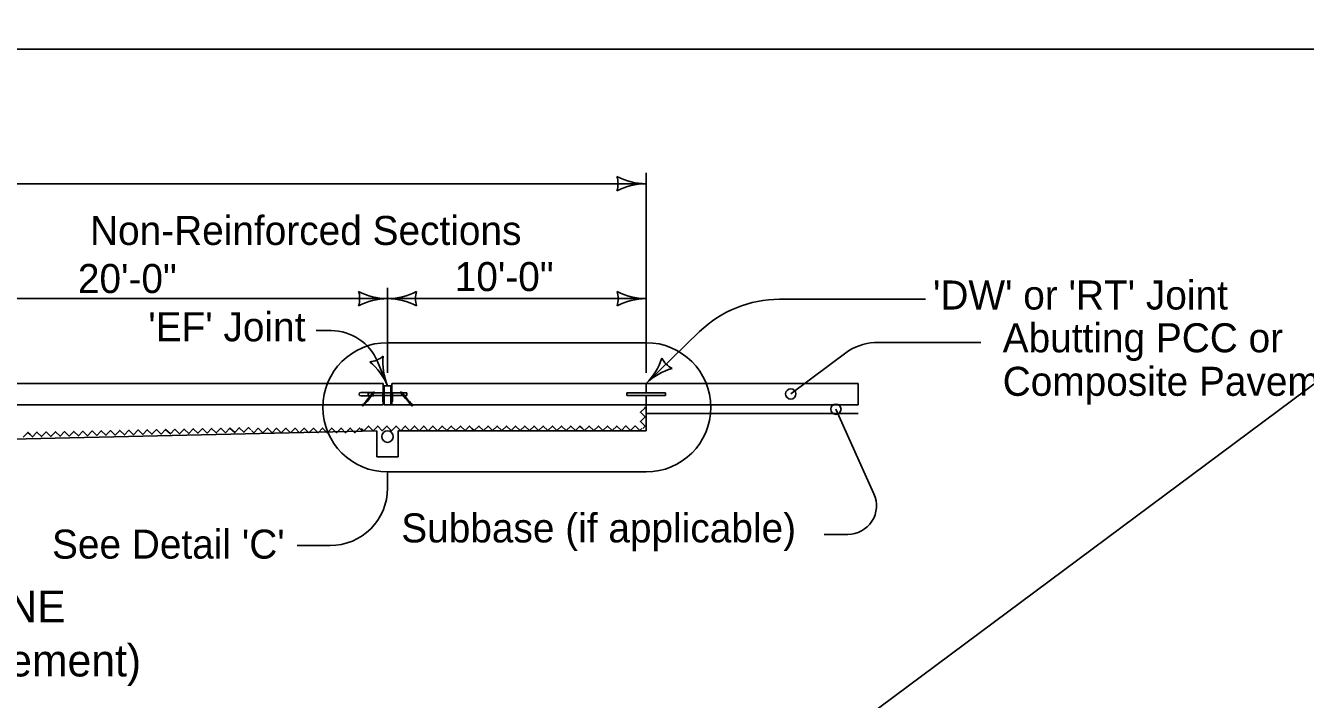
# Model space of a CAD drawing. Extents: x 8925 to 81668, y 4369 to 11918.
# Drawn here: x 14969 to 15851, y 6286 to 6750 of the extents above; entities that cross this region are included whole.
import ezdxf

# ---------------------------------------------------------------- set-up
doc = ezdxf.new("R2010")
doc.units = 0
for name, color, linetype in [('dsnShtPlotShapeBatchPrint', 7, 'Continuous'), ('dsnStdBlock', 7, 'Continuous'), ('dsnStdBorder', 7, 'Continuous'), ('Level 3', 7, 'Continuous'), ('Level 5', 7, 'Continuous'), ('SheetBorder', 7, 'Continuous')]:
    doc.layers.add(name, color=color, linetype=linetype)

msp = doc.modelspace()

# ---------------------------------------------------------------- linework, layer by layer
at = {"layer": 'dsnShtPlotShapeBatchPrint'}
for p, q in [((14056.97, 6641.26), (15396.44, 6641.26)), ((15396.44, 6511.06), (15396.44, 6648.69)), ((14861.84, 6562.06), (15218.24, 6562.06)), ((15218.24, 6511.06), (15218.24, 6569.49)), ((15218.24, 6562.06), (15396.44, 6562.06)), ((15488.4, 6561.6), (15589.08, 6561.6)), ((15168.97, 6540.03), (15179.31, 6540.03)), ((15396.44, 6503.64), (15433.33, 6539.32)), ((15218.24, 6531.73), (15396.44, 6531.73)), ((15556.51, 6531.9), (15627.12, 6531.9)), ((15535.94, 6526.14), (15496.08, 6496.38)), ((15553.47, 6427.57), (15527.23, 6485.87)), ((15218.24, 6442.63), (15218.24, 6431.53)), ((15218.24, 6442.63), (15396.44, 6442.63)), ((15519.19, 6399.65), (15535.42, 6399.65)), ((15156, 6391.93), (15178.64, 6391.93))]:
    msp.add_line(p, q, dxfattribs=at)
for centre, radius, start, end in [((15488.4, 6482.4), 79.2, 90, 134.04978), ((15179.32, 6505.38), 34.65, 22.59071, 90), ((15218.24, 6487.18), 44.55, 90, 270), ((15396.44, 6487.18), 44.55, 270, 90), ((15556.51, 6492.3), 39.6, 90, 121.29536), ((15178.64, 6431.54), 39.6, 270, 360), ((15535.42, 6419.45), 19.8, 270, 24.23803)]:
    msp.add_arc(centre, radius, start, end, dxfattribs=at)
at = {"layer": 'dsnStdBlock'}
msp.add_lwpolyline([(13703.02, 6733.91), (16838.02, 6733.91), (16838.02, 4723.91), (13703.02, 4723.91)], close=True, dxfattribs=at)
at = {"layer": 'dsnStdBorder'}
for p, q in [((15211.3, 6518.69), (15218.24, 6502.03)), ((14059.94, 6503.64), (15214.85, 6503.64)), ((15214.85, 6503.64), (14861.84, 6503.64)), ((15215.27, 6497.12), (15215.27, 6503.22)), ((15215.27, 6493.3), (15215.27, 6503.22)), ((15215.27, 6502.03), (15215.86, 6502.03)), ((15215.32, 6502.03), (15215.32, 6493.3)), ((15215.39, 6502.03), (15215.39, 6493.3)), ((15215.44, 6502.03), (15215.44, 6493.3)), ((15215.51, 6502.03), (15215.51, 6493.3)), ((15215.56, 6502.03), (15215.56, 6493.3)), ((15215.62, 6502.03), (15215.62, 6493.3)), ((15215.68, 6502.03), (15215.68, 6493.3)), ((15215.74, 6502.03), (15215.74, 6493.3)), ((15215.8, 6502.03), (15215.8, 6493.3)), ((15220.61, 6502.03), (15215.86, 6502.03)), ((15215.86, 6502.03), (15215.86, 6497.1)), ((15220.61, 6497.1), (15220.61, 6502.03)), ((15220.61, 6502.03), (15221.21, 6502.03)), ((15220.67, 6502.03), (15220.67, 6493.3)), ((15220.73, 6502.03), (15220.73, 6493.3)), ((15220.79, 6502.03), (15220.79, 6493.3)), ((15220.85, 6502.03), (15220.85, 6493.3)), ((15220.91, 6502.03), (15220.91, 6493.3)), ((15220.97, 6502.03), (15220.97, 6493.3)), ((15221.03, 6502.03), (15221.03, 6493.3)), ((15221.09, 6502.03), (15221.09, 6493.3)), ((15221.14, 6502.03), (15221.14, 6493.3)), ((15221.21, 6503.22), (15221.21, 6497.1)), ((15221.21, 6493.3), (15221.21, 6503.22)), ((15396.44, 6503.64), (15221.62, 6503.64)), ((15221.62, 6503.64), (15396.44, 6503.64)), ((15396.44, 6497.14), (15396.44, 6503.64)), ((15396.44, 6503.64), (15396.44, 6497.14)), ((15396.44, 6503.64), (15542.62, 6503.64)), ((15542.62, 6503.64), (15542.62, 6488.79)), ((15199.82, 6497.4), (15208.39, 6497.4)), ((15199.82, 6495.02), (15206.39, 6495.02)), ((15204.95, 6493.3), (15203.2, 6491.21)), ((15205.88, 6493.3), (15204.12, 6491.21)), ((15204.87, 6495.32), (15204.87, 6497.1)), ((15204.87, 6497.1), (15208.14, 6497.1)), ((15204.87, 6495.32), (15206.64, 6495.32)), ((15208.63, 6497.69), (15204.95, 6493.3)), ((15205.88, 6493.3), (15209.18, 6497.23)), ((15207.32, 6495.02), (15208.73, 6495.02)), ((15207.57, 6495.32), (15214.91, 6495.32)), ((15208.73, 6495.32), (15208.73, 6495.02)), ((15209.07, 6497.1), (15214.91, 6497.1)), ((15214.91, 6491.16), (15214.91, 6497.1)), ((15214.91, 6491.16), (15214.91, 6497.1)), ((15215.09, 6497.28), (15215.09, 6497.28)), ((15215.27, 6491.21), (15215.27, 6493.3)), ((15215.32, 6493.3), (15215.32, 6491.21)), ((15215.39, 6493.3), (15215.39, 6491.21)), ((15215.44, 6493.3), (15215.44, 6491.21)), ((15215.51, 6493.3), (15215.51, 6491.21)), ((15215.56, 6493.3), (15215.56, 6491.21)), ((15215.62, 6493.3), (15215.62, 6491.21)), ((15215.68, 6493.3), (15215.68, 6491.21)), ((15215.74, 6493.3), (15215.74, 6491.21)), ((15215.8, 6493.3), (15215.8, 6491.21)), ((15215.86, 6497.1), (15215.86, 6495.32)), ((15215.86, 6497.1), (15220.61, 6497.1)), ((15215.86, 6495.32), (15220.61, 6495.32)), ((15215.86, 6495.32), (15215.86, 6493.3)), ((15215.86, 6493.3), (15215.86, 6491.21)), ((15220.61, 6497.1), (15220.61, 6495.32)), ((15220.61, 6495.32), (15220.61, 6493.3)), ((15220.61, 6493.3), (15220.61, 6491.21)), ((15220.67, 6493.3), (15220.67, 6491.21)), ((15220.73, 6493.3), (15220.73, 6491.21)), ((15220.79, 6493.3), (15220.79, 6491.21)), ((15220.85, 6493.3), (15220.85, 6491.21)), ((15220.91, 6493.3), (15220.91, 6491.21)), ((15220.97, 6493.3), (15220.97, 6491.21)), ((15221.03, 6493.3), (15221.03, 6491.21)), ((15221.09, 6493.3), (15221.09, 6491.21)), ((15221.14, 6493.3), (15221.14, 6491.21)), ((15221.21, 6491.21), (15221.21, 6493.3)), ((15221.56, 6497.1), (15221.56, 6491.16)), ((15221.56, 6491.16), (15221.56, 6497.1)), ((15221.56, 6497.1), (15227.4, 6497.1)), ((15221.56, 6495.32), (15228.9, 6495.32)), ((15230.59, 6493.3), (15227.3, 6497.23)), ((15227.84, 6497.69), (15231.52, 6493.3)), ((15228.34, 6497.1), (15231.6, 6497.1)), ((15229.83, 6495.32), (15231.6, 6495.32)), ((15230.59, 6493.3), (15232.35, 6491.21)), ((15231.52, 6493.3), (15233.28, 6491.21)), ((15231.6, 6495.32), (15231.6, 6497.1)), ((15383.07, 6495.28), (15383.07, 6497.14)), ((15383.07, 6497.14), (15396.44, 6497.14)), ((15383.07, 6495.28), (15383.07, 6497.14)), ((15383.07, 6497.14), (15409.8, 6497.14)), ((15396.44, 6495.28), (15383.07, 6495.28)), ((15409.8, 6495.28), (15383.07, 6495.28)), ((15396.44, 6488.79), (15396.44, 6495.28)), ((15396.44, 6495.28), (15396.44, 6488.79)), ((15409.8, 6497.14), (15409.8, 6495.28)), ((15201.16, 6488.79), (14059.94, 6488.79)), ((14861.84, 6488.79), (15201.16, 6488.79)), ((15203.2, 6491.21), (15200.78, 6488.34)), ((15201.33, 6487.88), (15200.78, 6488.34)), ((15201.16, 6488.79), (15215.27, 6488.79)), ((15215.27, 6488.79), (15201.16, 6488.79)), ((15204.12, 6491.21), (15201.33, 6487.88)), ((15215.27, 6488.79), (15215.27, 6491.21)), ((15215.27, 6488.79), (15215.27, 6491.16)), ((15215.32, 6491.21), (15215.32, 6488.79)), ((15215.39, 6491.21), (15215.39, 6488.79)), ((15215.44, 6491.21), (15215.44, 6488.79)), ((15215.51, 6491.21), (15215.51, 6488.79)), ((15215.56, 6491.21), (15215.56, 6488.79)), ((15215.62, 6491.21), (15215.62, 6488.79)), ((15215.68, 6491.21), (15215.68, 6488.79)), ((15215.74, 6491.21), (15215.74, 6488.79)), ((15215.8, 6491.21), (15215.8, 6488.79)), ((15215.86, 6491.21), (15215.86, 6488.79)), ((15215.86, 6488.79), (15220.61, 6488.79)), ((15220.61, 6491.21), (15220.61, 6488.79)), ((15220.61, 6488.79), (15396.44, 6488.79)), ((15220.67, 6491.21), (15220.67, 6488.79)), ((15220.73, 6491.21), (15220.73, 6488.79)), ((15220.79, 6491.21), (15220.79, 6488.79)), ((15220.85, 6491.21), (15220.85, 6488.79)), ((15220.91, 6491.21), (15220.91, 6488.79)), ((15220.97, 6491.21), (15220.97, 6488.79)), ((15221.03, 6491.21), (15221.03, 6488.79)), ((15221.09, 6491.21), (15221.09, 6488.79)), ((15221.14, 6491.21), (15221.14, 6488.79)), ((15221.21, 6488.79), (15221.21, 6491.21)), ((15221.21, 6491.16), (15221.21, 6488.79)), ((15221.21, 6488.79), (15396.44, 6488.79)), ((15232.35, 6491.21), (15235.15, 6487.88)), ((15233.28, 6491.21), (15235.69, 6488.34)), ((15235.15, 6487.88), (15235.69, 6488.34)), ((15396.44, 6488.79), (15396.44, 6470.97)), ((15396.44, 6488.79), (15542.62, 6488.79)), ((15542.62, 6482.85), (15396.44, 6482.85)), ((15210.81, 6470.97), (14093.57, 6445.72)), ((15210.81, 6470.97), (15210.81, 6453.15)), ((15225.66, 6470.97), (15396.44, 6470.97)), ((15225.66, 6470.97), (15225.66, 6453.15)), ((15210.81, 6453.15), (15225.66, 6453.15))]:
    msp.add_line(p, q, dxfattribs=at)
for points in [[(15221.21, 6497.1), (15221.21, 6497.1)], [(15394.13, 6472.68), (15395.71, 6474.26), (15392.54, 6477.43), (15395.71, 6480.6), (15392.54, 6483.77), (15395.7, 6486.94), (15395.27, 6487.37)], [(15200.38, 6472.66), (15201.96, 6471.08), (15205.13, 6474.25), (15208.3, 6471.08), (15211.47, 6474.25), (15214.63, 6471.08), (15217.8, 6474.25), (15220.97, 6471.09), (15224.14, 6474.25), (15227.31, 6471.09), (15230.47, 6474.25), (15233.64, 6471.09), (15236.81, 6474.26), (15239.98, 6471.09), (15243.15, 6474.26), (15246.31, 6471.09), (15249.48, 6474.26), (15252.65, 6471.09), (15255.82, 6474.27), (15258.99, 6471.1), (15262.15, 6474.27), (15265.32, 6471.1), (15268.49, 6474.27), (15271.66, 6471.1), (15274.83, 6474.27), (15276.41, 6472.69)], [(15276.41, 6472.69), (15277.99, 6471.11), (15281.16, 6474.28), (15284.33, 6471.11), (15287.5, 6474.28), (15290.67, 6471.11), (15293.83, 6474.28), (15297, 6471.11), (15300.17, 6474.28), (15303.34, 6471.12), (15306.51, 6474.29), (15309.67, 6471.12), (15312.84, 6474.29), (15316.01, 6471.12), (15319.18, 6474.29), (15322.35, 6471.13), (15325.51, 6474.29), (15328.68, 6471.13), (15331.85, 6474.29), (15335.02, 6471.13), (15338.19, 6474.3), (15341.35, 6471.13), (15344.52, 6474.3), (15347.69, 6471.13), (15350.86, 6474.3), (15352.44, 6472.72)], [(15352.44, 6472.72), (15354.03, 6471.13), (15357.19, 6474.31), (15360.36, 6471.14), (15363.53, 6474.31), (15366.7, 6471.14), (15369.87, 6474.31), (15373.03, 6471.14), (15376.2, 6474.31), (15379.37, 6471.15), (15382.54, 6474.32), (15385.71, 6471.15), (15388.87, 6474.32), (15392.04, 6471.15), (15393.41, 6472.52)], [(14967.21, 6466.7), (14970.3, 6469.93), (14971.92, 6468.39)], [(14971.92, 6468.39), (14973.54, 6466.83), (14976.64, 6470.07), (14979.87, 6466.97), (14982.97, 6470.21), (14986.21, 6467.11), (14989.31, 6470.34), (14992.54, 6467.24), (14995.64, 6470.48), (14998.88, 6467.38), (15001.98, 6470.61), (15005.21, 6467.51), (15008.31, 6470.75), (15011.55, 6467.65), (15014.65, 6470.88), (15017.88, 6467.78), (15020.98, 6471.02), (15024.21, 6467.92), (15027.31, 6471.15), (15030.55, 6468.05), (15033.65, 6471.29), (15036.89, 6468.19), (15039.98, 6471.43), (15043.22, 6468.33), (15046.32, 6471.56), (15047.93, 6470.01)], [(15047.93, 6470.01), (15049.55, 6468.46), (15052.65, 6471.7), (15055.89, 6468.6), (15058.99, 6471.83), (15062.22, 6468.73), (15065.32, 6471.96), (15068.56, 6468.87), (15071.65, 6472.1), (15074.89, 6469), (15077.99, 6472.24), (15081.22, 6469.14), (15084.33, 6472.37), (15087.56, 6469.27), (15090.66, 6472.51), (15093.89, 6469.41), (15097, 6472.65), (15100.23, 6469.55), (15103.33, 6472.78), (15106.57, 6469.68), (15109.66, 6472.92), (15112.9, 6469.81), (15116, 6473.05), (15119.23, 6469.95), (15122.34, 6473.18), (15123.95, 6471.64)], [(15124.4, 6471.17), (15125.99, 6469.59), (15129.15, 6472.76), (15132.33, 6469.6), (15135.49, 6472.77), (15138.66, 6469.61), (15141.83, 6472.78), (15145, 6469.61), (15148.16, 6472.78), (15151.33, 6469.62), (15154.5, 6472.79), (15157.67, 6469.63), (15160.83, 6472.8), (15164.01, 6469.64), (15167.17, 6472.81), (15170.34, 6469.65), (15173.51, 6472.82), (15176.68, 6469.65), (15179.84, 6472.82), (15183.01, 6469.66), (15186.18, 6472.83), (15189.35, 6469.67), (15192.51, 6472.84), (15195.69, 6469.68), (15198.85, 6472.85), (15200.43, 6471.27)]]:
    msp.add_lwpolyline(points, dxfattribs=at)
for centre, radius in [((15205.89, 6494.79), 0.238), ((15230.34, 6495.08), 0.238), ((15201.05, 6489.03), 0.238), ((15235.43, 6489.03), 0.238), ((15218.24, 6467.01), 3.96)]:
    msp.add_circle(centre, radius, dxfattribs=at)
for centre, radius, start, end in [((15360.59, 6641.27), 16.51, 342.26665, 17.73335), ((15396.44, 6684.01), 42.75, 241.92751, 270), ((15360.59, 6641.27), 16.51, 342.26665, 17.73335), ((15396.44, 6684.01), 42.75, 241.92751, 270), ((15396.44, 6598.52), 42.75, 90, 118.07249), ((15396.44, 6598.52), 42.75, 90, 118.07249), ((15214.85, 6503.22), 0.416, 360, 90), ((15214.85, 6503.22), 0.416, 0, 90), ((15221.62, 6503.22), 0.416, 90, 180), ((15221.63, 6503.22), 0.416, 90, 180), ((15199.83, 6496.21), 1.19, 90, 270), ((15208.91, 6497.46), 0.356, 320.00367, 139.99636), ((15215.09, 6497.1), 0.178, 5.43269, 180), ((15215.09, 6497.1), 0.178, 0, 180), ((15215.09, 6497.1), 0.178, 0, 180), ((15221.39, 6497.1), 0.178, 0, 180), ((15221.39, 6497.1), 0.178, 0, 180), ((15227.57, 6497.46), 0.356, 40.00364, 219.99633), ((15215.09, 6491.16), 0.178, 180, 359.93724), ((15215.09, 6491.16), 0.178, 180, 0), ((15221.39, 6491.16), 0.178, 180, 0), ((15221.39, 6491.16), 0.178, 180, 0)]:
    msp.add_arc(centre, radius, start, end, dxfattribs=at)
for points in [[(15221.56, 6496.98), (15221.6, 6496.98), (15221.62, 6496.98), (15221.65, 6496.98), (15221.67, 6496.98), (15221.69, 6496.98), (15221.71, 6496.98)], [(15221.56, 6496.87), (15221.6, 6496.86), (15221.62, 6496.87), (15221.65, 6496.87), (15221.67, 6496.87), (15221.69, 6496.86), (15221.71, 6496.87)], [(15221.56, 6496.75), (15221.6, 6496.74), (15221.62, 6496.75), (15221.65, 6496.75), (15221.67, 6496.75), (15221.69, 6496.74), (15221.71, 6496.75)], [(15221.56, 6496.63), (15221.6, 6496.62), (15221.62, 6496.63), (15221.65, 6496.63), (15221.67, 6496.63), (15221.69, 6496.62), (15221.71, 6496.63)], [(15221.56, 6496.51), (15221.6, 6496.5), (15221.62, 6496.51), (15221.65, 6496.51), (15221.67, 6496.51), (15221.69, 6496.5), (15221.71, 6496.51)], [(15221.56, 6496.39), (15221.6, 6496.39), (15221.62, 6496.39), (15221.65, 6496.39), (15221.67, 6496.39), (15221.69, 6496.39), (15221.71, 6496.39)], [(15221.56, 6496.27), (15221.6, 6496.27), (15221.62, 6496.27), (15221.65, 6496.27), (15221.67, 6496.27), (15221.69, 6496.27), (15221.71, 6496.27)], [(15221.56, 6496.15), (15221.6, 6496.15), (15221.62, 6496.15), (15221.65, 6496.15), (15221.67, 6496.15), (15221.69, 6496.15), (15221.71, 6496.15)], [(15221.56, 6496.03), (15221.6, 6496.03), (15221.62, 6496.03), (15221.65, 6496.03), (15221.67, 6496.03), (15221.69, 6496.03), (15221.71, 6496.03)], [(15221.56, 6495.92), (15221.6, 6495.91), (15221.62, 6495.92), (15221.65, 6495.92), (15221.67, 6495.92), (15221.69, 6495.91), (15221.71, 6495.92)], [(15221.56, 6495.8), (15221.6, 6495.79), (15221.62, 6495.8), (15221.65, 6495.8), (15221.67, 6495.8), (15221.69, 6495.79), (15221.71, 6495.8)], [(15221.56, 6495.68), (15221.6, 6495.67), (15221.62, 6495.68), (15221.65, 6495.68), (15221.67, 6495.68), (15221.69, 6495.67), (15221.71, 6495.68)], [(15221.56, 6495.56), (15221.6, 6495.55), (15221.62, 6495.56), (15221.65, 6495.56), (15221.67, 6495.56), (15221.69, 6495.55), (15221.71, 6495.56)], [(15221.56, 6495.44), (15221.6, 6495.44), (15221.62, 6495.44), (15221.65, 6495.44), (15221.67, 6495.44), (15221.69, 6495.44), (15221.71, 6495.44)]]:
    msp.add_spline(points, degree=3, dxfattribs=at)
at = {"layer": 'Level 3'}
for centre, radius, start, end in [((15182.6, 6562.06), 16.42, 342.26665, 17.73335), ((15218.24, 6604.56), 42.5, 241.92751, 270), ((15218.24, 6519.56), 42.5, 90, 118.07249), ((15218.24, 6604.56), 42.5, 270, 298.07249), ((15218.24, 6519.56), 42.5, 61.92751, 90), ((15253.87, 6562.06), 16.42, 162.26665, 197.73335), ((15360.8, 6562.06), 16.42, 342.26665, 17.73335), ((15396.44, 6604.56), 42.5, 241.92751, 270), ((15396.44, 6519.56), 42.5, 90, 118.07249), ((15204.54, 6534.93), 16.42, 274.86526, 310.33197), ((15179, 6485.7), 42.5, 22.59862, 50.6711), ((15257.48, 6518.36), 42.5, 174.52613, 202.59862), ((15366.89, 6534.18), 42.5, 314.0496, 342.12209), ((15422.05, 6528.41), 16.42, 206.31625, 241.78295), ((15425.99, 6473.09), 42.5, 105.97712, 134.0496)]:
    msp.add_arc(centre, radius, start, end, dxfattribs=at)
at = {"layer": 'Level 5'}
for centre in [(15496.08, 6496.38), (15527.23, 6485.87)]:
    msp.add_circle(centre, 3.54, dxfattribs=at)
at = {"layer": 'SheetBorder'}
msp.add_line((17092.54, 7422.93), (13574.58, 4805.24), dxfattribs=at)

# ---------------------------------------------------------------- texts
at = {"layer": 'dsnShtPlotShapeBatchPrint'}
for s, height, p in [('Non-Reinforced Sections', 20, (15013.21, 6599.06)), ('20\'-0"', 20, (15004.86, 6565.94)), ('10\'-0"', 20, (15264.55, 6567.27)), ("'DW' or 'RT' Joint", 20, (15594.15, 6554.57)), ("'EF' Joint", 20, (15053.37, 6532.69)), ('Abutting PCC or', 20, (15642.18, 6525.11)), ('Composite Pavement', 20, (15642.18, 6495.11)), ('Subbase (if applicable)', 20, (15227.7, 6394.09)), ("See Detail 'C'", 20, (14987.01, 6382.92)), ('(Abutting PCC or Composite Pavement)', 22, (14526.82, 6301.75))]:
    msp.add_text(s, height=height, dxfattribs=at).set_placement(p)
at = {"layer": 'dsnStdBorder'}
msp.add_text('SECTION THRU CENTERLINE', height=22, dxfattribs=at).set_placement((14581.22, 6338.93))

doc.saveas('drawing.dxf')
